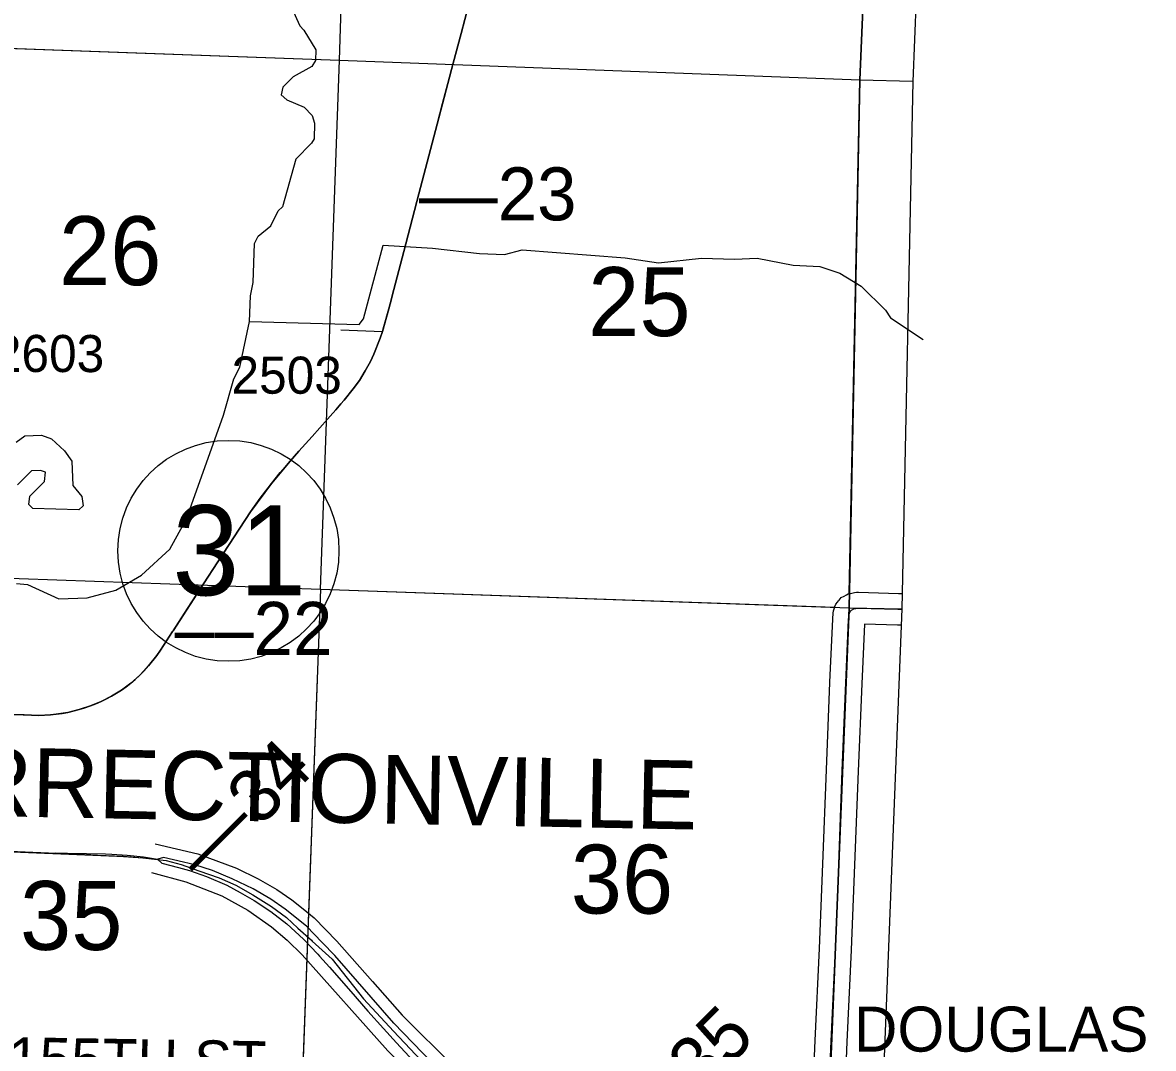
# Model space of a CAD drawing. Extents: x -157.2 to -99.3, y 12.2 to 46.2.
# Drawn here: x -116.014 to -113.88, y 34.429 to 36.365 of the extents above; entities that cross this region are included whole.
import ezdxf

# ---------------------------------------------------------------- set-up
doc = ezdxf.new("R2010")
doc.units = 0
for name, color, linetype in [('tdCoClipBndry', 7, 'Continuous'), ('tdCoCoBndry', 7, 'Continuous'), ('tdCoCoBndryPart', 7, 'Continuous'), ('tdCoCorpTxt', 7, 'Continuous'), ('tdCoDivCarto', 7, 'Continuous'), ('tdCoHydroRiver', 7, 'Continuous'), ('tdCoPriCL', 7, 'Continuous'), ('tdCoPriDiv', 7, 'Continuous'), ('tdCoPriNonDiv', 7, 'Continuous'), ('tdCoPriNonDivCL', 7, 'Continuous'), ('tdCoSecRdNmbr', 7, 'Continuous'), ('tdCoSecRdTxt', 7, 'Continuous'), ('tdCoSecRteBand', 7, 'Continuous'), ('tdCoSecRteCL', 7, 'Continuous'), ('tdCoSectLine', 7, 'Continuous'), ('tdCoSectLinePart', 7, 'Continuous'), ('tdCoSectNmbr', 7, 'Continuous'), ('tdCoShieldStRte', 7, 'Continuous'), ('tdCoStrucSecCoName', 7, 'Continuous'), ('tdCoSurfGravel', 7, 'Continuous'), ('tdCoSurfLNO', 7, 'Continuous'), ('tdCoTwpBndryShd', 7, 'Continuous'), ('tdStHwyPriRefPost1', 7, 'Continuous'), ('tdStHwyPriRefPost5', 7, 'Continuous')]:
    doc.layers.add(name, color=color, linetype=linetype)

msp = doc.modelspace()

# ---------------------------------------------------------------- linework, layer by layer
at = {"layer": 'tdCoClipBndry'}
msp.add_lwpolyline([(-137.3849, 40.9986), (-130.3617, 40.7621), (-129.3761, 40.7352), (-128.3918, 40.7165), (-127.3846, 40.6647), (-126.387, 40.641), (-124.3513, 40.57), (-123.3516, 40.5465), (-121.3552, 40.48), (-120.3594, 40.4386), (-118.3228, 40.3917), (-115.3169, 40.3414), (-114.3264, 40.3124), (-114.2927, 40.3054), (-114.257, 40.2814), (-114.2379, 40.2528), (-114.2294, 40.2106), (-114.247, 39.2403), (-114.2573, 38.2439), (-114.2917, 37.2483), (-114.3338, 36.2543), (-114.3541, 35.2589), (-114.3899, 34.3598)], dxfattribs=at)
at = {"layer": 'tdCoCoBndry'}
msp.add_lwpolyline([(-114.3294, 40.2124), (-114.3469, 39.2417), (-114.3573, 38.2474), (-114.3916, 37.2518), (-114.4337, 36.2575), (-114.454, 35.261), (-114.4939, 34.2619), (-113.7826, 34.2475), (-113.4614, 34.2371), (-112.7818, 34.2155), (-112.4631, 34.2058), (-111.7863, 34.1822), (-111.4683, 34.1721), (-111.0103, 34.1564)], dxfattribs=at)
at = {"layer": 'tdCoCoBndryPart'}
msp.add_lwpolyline([(-114.3885, 37.3433), (-114.3916, 37.2518), (-114.4337, 36.2575), (-114.4535, 35.2876)], dxfattribs=at)
at = {"layer": 'tdCoDivCarto'}
for points in [[(-115.7585, 34.7865), (-115.7586, 34.7864)], [(-115.7585, 34.7865), (-115.7586, 34.7864)], [(-115.4481, 34.6294), (-115.4775, 34.6601), (-115.5181, 34.6923), (-115.5449, 34.7109), (-115.5786, 34.7302), (-115.6183, 34.7496), (-115.6552, 34.7649), (-115.6885, 34.7756), (-115.71, 34.7806), (-115.7478, 34.7895), (-115.7585, 34.7865)], [(-115.4481, 34.6294), (-115.4775, 34.6601), (-115.5181, 34.6923), (-115.5449, 34.7109), (-115.5786, 34.7302), (-115.6183, 34.7496), (-115.6552, 34.7649), (-115.6885, 34.7756), (-115.71, 34.7806), (-115.7478, 34.7895), (-115.7585, 34.7865)], [(-115.7585, 34.7862), (-115.7584, 34.7861)], [(-115.7585, 34.7862), (-115.7584, 34.7861)], [(-115.7584, 34.7861), (-115.751, 34.7788), (-115.7192, 34.7707), (-115.6986, 34.7648), (-115.6665, 34.7535), (-115.628, 34.7371), (-115.6027, 34.7237), (-115.5767, 34.7087), (-115.545, 34.6878), (-115.515, 34.6643), (-115.4833, 34.6356), (-115.4567, 34.6071)], [(-115.7584, 34.7861), (-115.751, 34.7788), (-115.7192, 34.7707), (-115.6986, 34.7648), (-115.6665, 34.7535), (-115.628, 34.7371), (-115.6027, 34.7237), (-115.5767, 34.7087), (-115.545, 34.6878), (-115.515, 34.6643), (-115.4833, 34.6356), (-115.4567, 34.6071)], [(-114.7954, 34.2565), (-114.8466, 34.2579), (-114.878, 34.2588), (-114.9081, 34.2597), (-114.929, 34.2611), (-114.9506, 34.2646), (-114.9791, 34.2703), (-115.016, 34.2798), (-115.0569, 34.2936), (-115.0969, 34.3102), (-115.1329, 34.328), (-115.1706, 34.3502), (-115.2115, 34.3764), (-115.2409, 34.402), (-115.3132, 34.4772), (-115.4242, 34.6044), (-115.4481, 34.6294)], [(-114.7954, 34.2565), (-114.8466, 34.2579), (-114.878, 34.2588), (-114.9081, 34.2597), (-114.929, 34.2611), (-114.9506, 34.2646), (-114.9791, 34.2703), (-115.016, 34.2798), (-115.0569, 34.2936), (-115.0969, 34.3102), (-115.1329, 34.328), (-115.1706, 34.3502), (-115.2115, 34.3764), (-115.2409, 34.402), (-115.3132, 34.4772), (-115.4242, 34.6044), (-115.4481, 34.6294)], [(-115.4567, 34.6071), (-115.4531, 34.6032), (-115.4346, 34.5825), (-115.3943, 34.5366), (-115.3618, 34.4998), (-115.3325, 34.4668), (-115.308, 34.4397), (-115.2841, 34.4141), (-115.2589, 34.3891), (-115.2386, 34.3713), (-115.2149, 34.3528), (-115.1886, 34.3347), (-115.1633, 34.3187), (-115.1271, 34.2988), (-115.087, 34.2806), (-115.0531, 34.2682), (-115.0089, 34.2553), (-114.9675, 34.2473), (-114.9333, 34.242), (-114.905, 34.2399), (-114.8705, 34.2384), (-114.8433, 34.2377)], [(-115.4567, 34.6071), (-115.4531, 34.6032), (-115.4346, 34.5825), (-115.3943, 34.5366), (-115.3618, 34.4998), (-115.3325, 34.4668), (-115.308, 34.4397), (-115.2841, 34.4141), (-115.2589, 34.3891), (-115.2386, 34.3713), (-115.2149, 34.3528), (-115.1886, 34.3347), (-115.1633, 34.3187), (-115.1271, 34.2988), (-115.087, 34.2806), (-115.0531, 34.2682), (-115.0089, 34.2553), (-114.9675, 34.2473), (-114.9333, 34.242), (-114.905, 34.2399), (-114.8705, 34.2384), (-114.8433, 34.2377)]]:
    msp.add_lwpolyline(points, dxfattribs=at)
at = {"layer": 'tdCoHydroRiver'}
for points in [[(-115.5055, 36.3928), (-115.4906, 36.3592), (-115.483, 36.3511), (-115.4603, 36.3142), (-115.4608, 36.2937), (-115.4675, 36.2828), (-115.5027, 36.2633), (-115.5222, 36.2433), (-115.5257, 36.2292), (-115.5149, 36.2194), (-115.4822, 36.2059), (-115.4669, 36.1899), (-115.4627, 36.1757), (-115.4636, 36.1459), (-115.4686, 36.1382), (-115.498, 36.1076), (-115.5231, 36.0175)], [(-115.5853, 35.8014), (-115.5837, 35.8499), (-115.5782, 35.8749), (-115.5758, 35.9485), (-115.5691, 35.9624), (-115.5448, 35.9821), (-115.5312, 36.0099), (-115.5231, 36.0175)], [(-115.5853, 35.8014), (-115.3783, 35.7955), (-115.3701, 35.8063), (-115.3329, 35.9456), (-115.2398, 35.9398), (-115.1515, 35.9294), (-115.1041, 35.928), (-115.0706, 35.9365), (-114.8765, 35.9215)], [(-114.8765, 35.9215), (-114.8133, 35.9119), (-114.7322, 35.9206), (-114.6704, 35.9189), (-114.6276, 35.9208), (-114.5597, 35.9078), (-114.5091, 35.9048), (-114.4715, 35.8928), (-114.4311, 35.8681), (-114.385, 35.8227), (-114.3759, 35.8083), (-114.3141, 35.7675)], [(-116.0248, 35.3069), (-116.0044, 35.3048), (-115.9451, 35.2779), (-115.8914, 35.2796), (-115.8374, 35.2939), (-115.7893, 35.3226), (-115.7359, 35.3716), (-115.7043, 35.4291), (-115.6343, 35.6244), (-115.6151, 35.6933), (-115.6034, 35.7151), (-115.5853, 35.8014)], [(-116.0254, 35.5736), (-116.0093, 35.5858), (-115.9777, 35.5865), (-115.959, 35.5797), (-115.9344, 35.5569), (-115.9207, 35.5376), (-115.9188, 35.4918), (-115.902, 35.4708), (-115.8993, 35.4534), (-115.9074, 35.4457), (-115.9941, 35.4481), (-116.0018, 35.4562), (-115.9998, 35.4719), (-115.9722, 35.4996), (-115.9702, 35.5169), (-115.9795, 35.5203), (-115.9969, 35.5192), (-116.0229, 35.4931)]]:
    msp.add_lwpolyline(points, dxfattribs=at)
at = {"layer": 'tdCoPriCL'}
for points in [[(-116.0688, 35.0608), (-116.0106, 35.0586), (-115.9832, 35.0578), (-115.961, 35.0588), (-115.9499, 35.0599), (-115.928, 35.0636), (-115.9065, 35.0691), (-115.8856, 35.0758), (-115.8653, 35.0841), (-115.8457, 35.0941), (-115.8271, 35.1056), (-115.8094, 35.1186), (-115.7928, 35.133), (-115.7758, 35.1512), (-115.7603, 35.1707), (-115.7531, 35.1809), (-115.7304, 35.2159), (-115.7296, 35.2172), (-115.6721, 35.3059), (-115.6449, 35.3478), (-115.5835, 35.4418), (-115.544, 35.4953), (-115.5085, 35.5379), (-115.4922, 35.5564), (-115.4673, 35.5843), (-115.4382, 35.6171), (-115.4334, 35.6225), (-115.4227, 35.6344), (-115.4128, 35.6457), (-115.4066, 35.6529), (-115.3896, 35.6743), (-115.378, 35.6901), (-115.3669, 35.7081), (-115.3573, 35.7259), (-115.3507, 35.7399), (-115.3386, 35.77), (-115.3345, 35.7825), (-115.3223, 35.8255), (-115.32, 35.8345), (-115.3129, 35.8615), (-115.2942, 35.9335), (-115.2658, 36.042), (-115.2311, 36.1739), (-115.2009, 36.2892), (-115.1862, 36.3451), (-115.1516, 36.4778)], [(-116.1958, 34.8078), (-115.9649, 34.7984), (-115.934, 34.797), (-115.8721, 34.7941), (-115.8235, 34.7919), (-115.7864, 34.789), (-115.7426, 34.7837), (-115.7145, 34.7765), (-115.6807, 34.7642), (-115.6429, 34.7515), (-115.611, 34.7373), (-115.5793, 34.7192), (-115.5436, 34.6973), (-115.5158, 34.6761), (-115.4942, 34.6564), (-115.4686, 34.6333), (-115.4668, 34.6318), (-115.4296, 34.5975), (-115.3701, 34.5229), (-115.3139, 34.4619), (-115.251, 34.3953)]]:
    msp.add_lwpolyline(points, dxfattribs=at)
at = {"layer": 'tdCoPriDiv'}
for points in [[(-115.7632, 34.8152), (-115.6831, 34.7964), (-115.6097, 34.7692), (-115.5687, 34.7492), (-115.5336, 34.7291), (-115.5054, 34.7096), (-115.4843, 34.6928), (-115.4631, 34.6759), (-115.4206, 34.6315), (-115.353, 34.5553), (-115.2975, 34.4917), (-115.1988, 34.3936), (-115.1596, 34.3685), (-115.1229, 34.3469), (-115.1056, 34.3383), (-115.0496, 34.3138), (-115.0101, 34.3005), (-114.9746, 34.2913), (-114.9471, 34.2858), (-114.9269, 34.2826), (-114.9074, 34.2812), (-114.7952, 34.278), (-110.6483, 34.1588)], [(-115.7705, 34.761), (-115.7057, 34.7438), (-115.6378, 34.7171), (-115.5885, 34.6899), (-115.5438, 34.6586), (-115.5142, 34.6336), (-115.486, 34.6059), (-115.3244, 34.4247), (-115.2742, 34.3729), (-115.2282, 34.3349), (-115.1747, 34.2996), (-115.0957, 34.2602), (-115.0603, 34.2472), (-115.0144, 34.2338), (-114.9716, 34.2255), (-114.9361, 34.2201), (-114.9066, 34.2179), (-114.8443, 34.2156), (-110.6683, 34.0947)]]:
    msp.add_lwpolyline(points, dxfattribs=at)
at = {"layer": 'tdCoPriNonDiv'}
for points in [[(-115.1516, 36.4778), (-115.1862, 36.3451), (-115.2009, 36.2892), (-115.2311, 36.1739), (-115.2658, 36.042), (-115.2942, 35.9335), (-115.3129, 35.8615), (-115.32, 35.8345), (-115.3223, 35.8255), (-115.3345, 35.7825), (-115.3386, 35.77), (-115.3507, 35.7399), (-115.3573, 35.7259), (-115.3669, 35.7081), (-115.378, 35.6901), (-115.3896, 35.6743), (-115.4066, 35.6529), (-115.4128, 35.6457), (-115.4227, 35.6344), (-115.4334, 35.6225), (-115.4382, 35.6171), (-115.4673, 35.5843), (-115.4922, 35.5564), (-115.5085, 35.5379), (-115.544, 35.4953), (-115.5835, 35.4418), (-115.6449, 35.3478), (-115.6721, 35.3059), (-115.7296, 35.2172), (-115.7304, 35.2159), (-115.7531, 35.1809), (-115.7603, 35.1707), (-115.7758, 35.1512), (-115.7928, 35.133), (-115.8094, 35.1186), (-115.8271, 35.1056), (-115.8457, 35.0941), (-115.8653, 35.0841), (-115.8856, 35.0758), (-115.9065, 35.0691), (-115.928, 35.0636), (-115.9499, 35.0599), (-115.961, 35.0588), (-115.9832, 35.0578), (-116.0106, 35.0586), (-116.0688, 35.0608)], [(-117.0163, 34.841), (-115.8209, 34.7917), (-115.7951, 34.7897), (-115.7867, 34.789), (-115.7591, 34.7864)]]:
    msp.add_lwpolyline(points, dxfattribs=at)
at = {"layer": 'tdCoPriNonDivCL'}
for points in [[(-116.0688, 35.0608), (-115.9943, 35.058), (-115.9832, 35.0578), (-115.9721, 35.0581), (-115.961, 35.0588), (-115.9499, 35.0599), (-115.939, 35.0615), (-115.928, 35.0636), (-115.9172, 35.0662), (-115.9065, 35.0691), (-115.896, 35.0723), (-115.8856, 35.0758), (-115.8754, 35.0798), (-115.8653, 35.0841), (-115.8554, 35.0889), (-115.8457, 35.0941), (-115.8363, 35.0997), (-115.8271, 35.1056), (-115.8181, 35.1119), (-115.8094, 35.1186), (-115.801, 35.1256), (-115.7928, 35.133), (-115.7841, 35.1419), (-115.7758, 35.1512), (-115.7679, 35.1608), (-115.7603, 35.1707), (-115.7531, 35.1809), (-115.7304, 35.2159), (-115.7296, 35.2172), (-115.7021, 35.2598), (-115.6449, 35.3478), (-115.615, 35.3934), (-115.5835, 35.4418), (-115.565, 35.4677), (-115.544, 35.4953), (-115.5272, 35.516), (-115.5085, 35.5379), (-115.4922, 35.5564), (-115.4673, 35.5843), (-115.4382, 35.6171), (-115.4227, 35.6344), (-115.4128, 35.6457), (-115.4066, 35.6529), (-115.3896, 35.6743), (-115.378, 35.6901), (-115.3669, 35.7081), (-115.3573, 35.7259), (-115.3507, 35.7399), (-115.345, 35.7532), (-115.3386, 35.77), (-115.3345, 35.7825), (-115.3329, 35.7875), (-115.3223, 35.8255), (-115.32, 35.8345), (-115.3129, 35.8615), (-115.2942, 35.9335), (-115.2789, 35.9915), (-115.2658, 36.042), (-115.2525, 36.0918), (-115.2311, 36.1739), (-115.2209, 36.2129), (-115.1862, 36.3451), (-115.1516, 36.4778)], [(-116.0688, 35.0608), (-115.9943, 35.058), (-115.9832, 35.0578), (-115.9721, 35.0581), (-115.961, 35.0588), (-115.9499, 35.0599), (-115.939, 35.0615), (-115.928, 35.0636), (-115.9172, 35.0662), (-115.9065, 35.0691), (-115.896, 35.0723), (-115.8856, 35.0758), (-115.8754, 35.0798), (-115.8653, 35.0841), (-115.8554, 35.0889), (-115.8457, 35.0941), (-115.8363, 35.0997), (-115.8271, 35.1056), (-115.8181, 35.1119), (-115.8094, 35.1186), (-115.801, 35.1256), (-115.7928, 35.133), (-115.7841, 35.1419), (-115.7758, 35.1512), (-115.7679, 35.1608), (-115.7603, 35.1707), (-115.7531, 35.1809), (-115.7304, 35.2159), (-115.7296, 35.2172), (-115.7021, 35.2598), (-115.6449, 35.3478), (-115.615, 35.3934), (-115.5835, 35.4418), (-115.565, 35.4677), (-115.544, 35.4953), (-115.5272, 35.516), (-115.5085, 35.5379), (-115.4922, 35.5564), (-115.4673, 35.5843), (-115.4382, 35.6171), (-115.4227, 35.6344), (-115.4128, 35.6457), (-115.4066, 35.6529), (-115.3896, 35.6743), (-115.378, 35.6901), (-115.3669, 35.7081), (-115.3573, 35.7259), (-115.3507, 35.7399), (-115.345, 35.7532), (-115.3386, 35.77), (-115.3345, 35.7825), (-115.3329, 35.7875), (-115.3223, 35.8255), (-115.32, 35.8345), (-115.3129, 35.8615), (-115.2942, 35.9335), (-115.2789, 35.9915), (-115.2658, 36.042), (-115.2525, 36.0918), (-115.2311, 36.1739), (-115.2209, 36.2129), (-115.1862, 36.3451), (-115.1516, 36.4778)], [(-117.0163, 34.841), (-116.9657, 34.8394), (-116.7189, 34.8291), (-116.6498, 34.8262), (-116.6443, 34.826), (-116.5947, 34.824), (-116.5646, 34.8227), (-116.4909, 34.8196), (-116.4704, 34.8188), (-116.2211, 34.8088), (-116.2211, 34.8088), (-116.1958, 34.8078), (-115.9649, 34.7984), (-115.934, 34.797), (-115.9519, 34.7978), (-115.8229, 34.7918), (-115.7867, 34.789), (-115.7591, 34.7864)], [(-116.7189, 34.8291), (-116.6996, 34.8283), (-116.6498, 34.8262), (-116.6443, 34.826), (-116.5947, 34.824), (-116.5646, 34.8227), (-116.4909, 34.8196), (-116.4704, 34.8188), (-116.2211, 34.8088), (-116.2211, 34.8088), (-116.1958, 34.8078), (-116.0973, 34.8038), (-115.9649, 34.7984)], [(-115.9649, 34.7984), (-115.8573, 34.7964), (-115.8454, 34.7958), (-115.8161, 34.7942), (-115.7857, 34.7911), (-115.7591, 34.7864)]]:
    msp.add_lwpolyline(points, dxfattribs=at)
at = {"layer": 'tdCoSecRteBand'}
for points in [[(-114.524, 34.2972), (-114.518, 34.4443), (-114.5179, 34.4443), (-114.5179, 34.4444), (-114.5098, 34.6177), (-114.5034, 34.7779), (-114.4967, 34.9549), (-114.4967, 34.9549), (-114.4967, 34.955), (-114.4901, 35.1202), (-114.4901, 35.1203), (-114.4901, 35.1203), (-114.4847, 35.2395), (-114.4846, 35.2398), (-114.4846, 35.2402), (-114.4839, 35.2508), (-114.4836, 35.2551), (-114.482, 35.2592), (-114.4806, 35.2632), (-114.4788, 35.2678), (-114.4757, 35.2716), (-114.4738, 35.2739), (-114.4725, 35.2755), (-114.4687, 35.2802), (-114.4633, 35.2831), (-114.4591, 35.2853), (-114.4555, 35.2872), (-114.4515, 35.2881), (-114.4436, 35.2898), (-114.4399, 35.2906), (-114.4362, 35.2905), (-114.3609, 35.2881), (-114.3535, 35.2879)], [(-114.3553, 35.2279), (-114.3623, 35.2281), (-114.3625, 35.2281), (-114.3627, 35.2281), (-114.425, 35.2301), (-114.4301, 35.1177), (-114.4368, 34.9526), (-114.4434, 34.7756), (-114.4434, 34.7755), (-114.4434, 34.7755), (-114.4499, 34.6152), (-114.4499, 34.6151), (-114.4499, 34.615), (-114.458, 34.4417), (-114.464, 34.2955), (-114.4635, 34.2623), (-114.4635, 34.2613), (-114.4636, 34.2603), (-114.4653, 34.2281), (-114.4669, 34.1981)]]:
    msp.add_lwpolyline(points, dxfattribs=at)
at = {"layer": 'tdCoSecRteCL'}
msp.add_lwpolyline([(-114.4953, 34.2297), (-114.4935, 34.2619), (-114.494, 34.2959), (-114.488, 34.443), (-114.4798, 34.6164), (-114.4734, 34.7767), (-114.4668, 34.9538), (-114.4601, 35.119), (-114.4547, 35.2381), (-114.4539, 35.2487), (-114.4525, 35.2526), (-114.4505, 35.255), (-114.4493, 35.2566), (-114.4451, 35.2588), (-114.4372, 35.2605), (-114.3617, 35.2581), (-114.3541, 35.2579)], dxfattribs=at)
at = {"layer": 'tdCoSectLine'}
for points in [[(-115.4155, 36.2947), (-115.3842, 37.2899)], [(-114.4337, 36.2575), (-114.3916, 37.2518)], [(-116.4069, 36.3304), (-115.4155, 36.2947)], [(-115.4513, 35.2958), (-115.4155, 36.2947)], [(-115.4155, 36.2947), (-114.4337, 36.2575)], [(-114.454, 35.261), (-114.4337, 36.2575)], [(-114.4337, 36.2575), (-114.3337, 36.2552)], [(-116.447, 35.3314), (-115.4513, 35.2958)], [(-115.4513, 35.2958), (-115.4882, 34.2958)], [(-115.4513, 35.2958), (-114.454, 35.261)], [(-114.4939, 34.2619), (-114.454, 35.261)], [(-114.454, 35.261), (-114.3541, 35.2587)]]:
    msp.add_lwpolyline(points, dxfattribs=at)
at = {"layer": 'tdCoSectLinePart'}
for points in [[(-115.4155, 36.2947), (-115.3842, 37.2899)], [(-114.4337, 36.2575), (-114.3916, 37.2518)], [(-116.3767, 36.3293), (-115.4155, 36.2947)], [(-115.4513, 35.2958), (-115.4155, 36.2947)], [(-115.4155, 36.2947), (-114.4337, 36.2575)], [(-114.4535, 35.2876), (-114.4337, 36.2575)], [(-114.4337, 36.2575), (-114.3337, 36.2552)], [(-116.447, 35.3314), (-115.4513, 35.2958)], [(-115.4513, 35.2958), (-115.4871, 34.3258)], [(-115.4513, 35.2958), (-114.4808, 35.2619)]]:
    msp.add_lwpolyline(points, dxfattribs=at)
at = {"layer": 'tdCoShieldStRte'}
msp.add_circle((-115.6251, 35.3684), 0.2085, dxfattribs=at)
at = {"layer": 'tdCoSurfGravel'}
for points in [[(-114.4935, 34.2619), (-114.494, 34.2959), (-114.488, 34.443), (-114.4798, 34.6164), (-114.4734, 34.7767), (-114.4668, 34.9538), (-114.4601, 35.119), (-114.4547, 35.2381), (-114.4539, 35.2487), (-114.4525, 35.2526), (-114.4505, 35.255)], [(-114.4505, 35.255), (-114.4493, 35.2566), (-114.4451, 35.2588), (-114.4372, 35.2605), (-114.3617, 35.2581), (-114.3541, 35.2579)]]:
    msp.add_lwpolyline(points, dxfattribs=at)
at = {"layer": 'tdCoSurfLNO'}
msp.add_line((-115.4127, 35.7853), (-115.3341, 35.7825), dxfattribs=at)
at = {"layer": 'tdCoTwpBndryShd'}
msp.add_lwpolyline([(-120.3626, 40.3387), (-119.3227, 40.3139), (-118.3248, 40.2918), (-117.32, 40.2727), (-116.3236, 40.2604), (-115.3186, 40.2414), (-114.3294, 40.2124), (-114.3469, 39.2417), (-114.3573, 38.2474), (-114.3916, 37.2518), (-114.4337, 36.2575), (-114.454, 35.261), (-114.4939, 34.2619)], dxfattribs=at)

# ---------------------------------------------------------------- texts
at = {"layer": 'tdCoCorpTxt'}
msp.add_text('CORRECTIONVILLE', height=0.13, rotation=358.9111, dxfattribs=at).set_placement((-116.3828, 34.8735))
at = {"layer": 'tdCoSecRdNmbr'}
for s, rotation, p in [('2603', 359.9108, (-116.0678, 35.7061)), ('2503', 359.8897, (-115.6194, 35.6652))]:
    msp.add_text(s, height=0.07, rotation=rotation, dxfattribs=at).set_placement(p)
at = {"layer": 'tdCoSecRdTxt'}
msp.add_text('155TH ST', height=0.08, rotation=359.0612, dxfattribs=at).set_placement((-116.0415, 34.3707))
at = {"layer": 'tdCoSectNmbr'}
for s, rotation, p in [('26', 359.9108, (-115.945, 35.8701)), ('25', 359.9117, (-114.9464, 35.774)), ('36', 359.9118, (-114.9792, 34.6839)), ('35', 359.9108, (-116.0185, 34.6153))]:
    msp.add_text(s, height=0.13, rotation=rotation, dxfattribs=at).set_placement(p)
at = {"layer": 'tdCoShieldStRte'}
msp.add_text('31', height=0.17, dxfattribs=at).set_placement((-115.7311, 35.2846))
at = {"layer": 'tdCoStrucSecCoName'}
msp.add_text('DOUGLAS 175', height=0.085, dxfattribs=at).set_placement((-114.4448, 34.4232))
at = {"layer": 'tdStHwyPriRefPost1'}
for s, p in [('‒‒23', (-115.2658, 35.9922)), ('‒‒22', (-115.7264, 35.172))]:
    msp.add_text(s, height=0.1, dxfattribs=at).set_placement(p)
for s, p in [('‒‒34', (-115.671, 34.7407)), ('‒‒35', (-114.8386, 34.2367))]:
    msp.add_text(s, height=0.1, rotation=45, dxfattribs=at).set_placement(p)
at = {"layer": 'tdStHwyPriRefPost5'}
msp.add_text('‒‒35', height=0.1, rotation=45, dxfattribs=at).set_placement((-114.8386, 34.2367))

doc.saveas('drawing.dxf')
